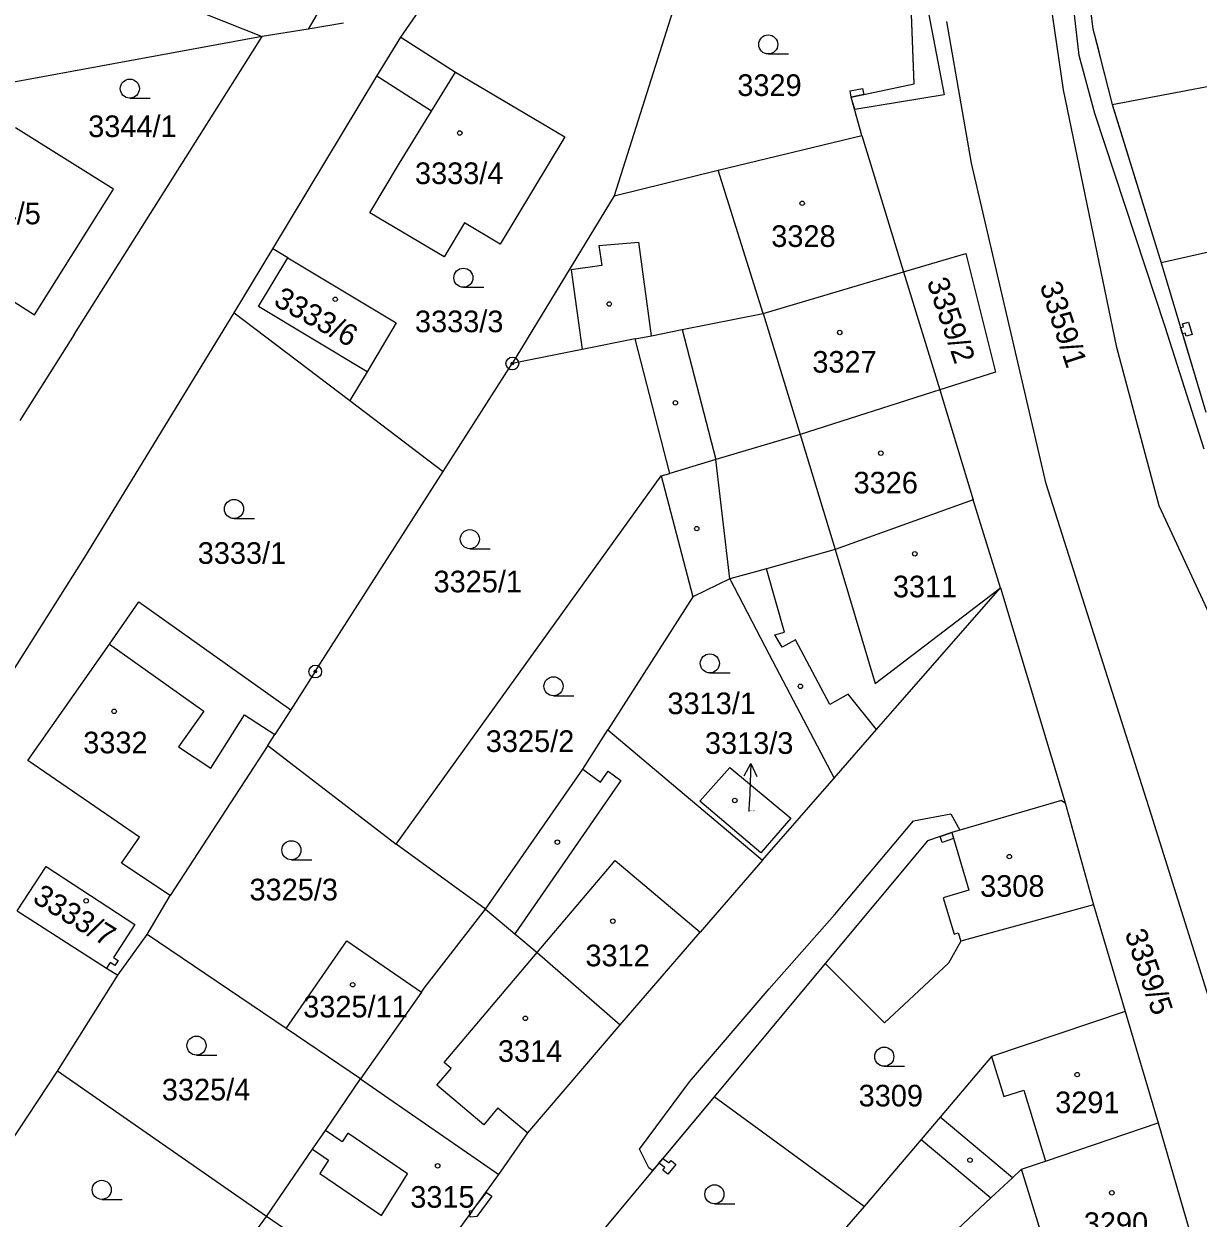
# Model space of a CAD drawing. Extents: x -755819 to -753140, y -1169796 to -1166000.
# Drawn here: x -754328.4 to -754236.1, y -1168813.6 to -1168719.7 of the extents above; entities that cross this region are included whole.
import ezdxf

# ---------------------------------------------------------------- set-up
doc = ezdxf.new("R2010")
doc.units = 0
for name, color, linetype in [('Vrstva 1', 7, 'Continuous'), ('Vrstva 16', 7, 'Continuous'), ('Vrstva 18', 7, 'Continuous'), ('Vrstva 19', 7, 'Continuous'), ('Vrstva 24', 7, 'Continuous'), ('Vrstva 25', 7, 'Continuous'), ('Vrstva 27', 7, 'Continuous'), ('Vrstva 4', 7, 'Continuous'), ('Vrstva 6', 7, 'Continuous')]:
    doc.layers.add(name, color=color, linetype=linetype)

msp = doc.modelspace()

# ---------------------------------------------------------------- linework, layer by layer
at = {"layer": 'Vrstva 1'}
for p, q in [((-754245.78, -1168709.39), (-754244.32, -1168720.12)), ((-754258.37, -1168724.44), (-754258.78, -1168714.45)), ((-754322.94, -1168715.43), (-754309.63, -1168720.72)), ((-754277.2, -1168718.2), (-754281.96, -1168733.24)), ((-754246.64, -1168724.92), (-754247.67, -1168717.93)), ((-754298.74, -1168720.79), (-754297.31, -1168718.73)), ((-754306.03, -1168720.14), (-754309.63, -1168720.72)), ((-754303.25, -1168719.69), (-754306.03, -1168720.14)), ((-754253.86, -1168730.68), (-754255.82, -1168719.56)), ((-754244.32, -1168720.12), (-754242.81, -1168726.06)), ((-754309.63, -1168720.72), (-754336.39, -1168725.63)), ((-754324.41, -1168744.13), (-754309.63, -1168720.72)), ((-754300.63, -1168723.85), (-754298.74, -1168720.79)), ((-754298.74, -1168720.79), (-754294.45, -1168723.53)), ((-754242.81, -1168726.06), (-754217.79, -1168721.36)), ((-754308.81, -1168737.4), (-754300.63, -1168723.85)), ((-754296.32, -1168726.58), (-754300.63, -1168723.85)), ((-754294.45, -1168723.53), (-754285.83, -1168728.61)), ((-754263.32, -1168725.49), (-754258.37, -1168724.44)), ((-754262.49, -1168728.51), (-754263.32, -1168725.49)), ((-754242.44, -1168745.17), (-754246.64, -1168724.92)), ((-754298.84, -1168730.69), (-754296.32, -1168726.58)), ((-754242.81, -1168726.06), (-754238.95, -1168738.5)), ((-754321.32, -1168732.72), (-754329.03, -1168727.89)), ((-754285.83, -1168728.61), (-754290.93, -1168737.03)), ((-754273.78, -1168731.23), (-754262.49, -1168728.51)), ((-754262.49, -1168728.51), (-754259.22, -1168739.22)), ((-754301.16, -1168734.58), (-754298.84, -1168730.69)), ((-754281.96, -1168733.24), (-754273.78, -1168731.23)), ((-754247.99, -1168755.87), (-754253.86, -1168730.68)), ((-754327.53, -1168742.59), (-754321.32, -1168732.72)), ((-754281.96, -1168733.24), (-754289.97, -1168746.42)), ((-754214.2, -1168732.9), (-754238.95, -1168738.5)), ((-754339.33, -1168735.15), (-754327.53, -1168742.59)), ((-754295.34, -1168738.05), (-754301.16, -1168734.58)), ((-754293.74, -1168735.36), (-754295.34, -1168738.05)), ((-754290.93, -1168737.03), (-754293.74, -1168735.36)), ((-754311.85, -1168742.43), (-754308.81, -1168737.4)), ((-754307.63, -1168738.11), (-754308.81, -1168737.4)), ((-754307.63, -1168738.11), (-754299.09, -1168743.23)), ((-754238.95, -1168738.5), (-754235.44, -1168750.25)), ((-754270.25, -1168742.49), (-754259.22, -1168739.22)), ((-754259.22, -1168739.22), (-754256.37, -1168748.5)), ((-754323.59, -1168761.64), (-754311.85, -1168742.43)), ((-754311.85, -1168742.43), (-754302.74, -1168749.33)), ((-754276.63, -1168743.76), (-754270.25, -1168742.49)), ((-754299.09, -1168743.23), (-754301.39, -1168747.07)), ((-754324.41, -1168744.13), (-754328.68, -1168750.89)), ((-754280.31, -1168744.49), (-754284.47, -1168745.32)), ((-754280.31, -1168744.49), (-754279.03, -1168744.24)), ((-754277.59, -1168755.05), (-754280.31, -1168744.49)), ((-754279.03, -1168744.24), (-754276.63, -1168743.76)), ((-754284.47, -1168745.32), (-754289.97, -1168746.42)), ((-754239.11, -1168757.6), (-754242.44, -1168745.17)), ((-754295.4, -1168754.9), (-754289.97, -1168746.42)), ((-754301.39, -1168747.07), (-754302.74, -1168749.33)), ((-754256.37, -1168748.5), (-754267.35, -1168751.99)), ((-754256.37, -1168748.5), (-754253.75, -1168757.13)), ((-754302.74, -1168749.33), (-754295.4, -1168754.9)), ((-754267.35, -1168751.99), (-754273.97, -1168753.97)), ((-754273.97, -1168753.97), (-754277.59, -1168755.05)), ((-754305.46, -1168770.62), (-754295.4, -1168754.9)), ((-754299.1, -1168784.19), (-754278.27, -1168755.25)), ((-754278.27, -1168755.25), (-754277.59, -1168755.05)), ((-754278.27, -1168755.25), (-754275.78, -1168764.74)), ((-754239.75, -1168781.83), (-754247.99, -1168755.87)), ((-754253.75, -1168757.13), (-754264.59, -1168761.04)), ((-754251.6, -1168764.05), (-754253.75, -1168757.13)), ((-754228.78, -1168779.93), (-754239.11, -1168757.6)), ((-754264.59, -1168761.04), (-754269.99, -1168762.54)), ((-754337.63, -1168783.84), (-754323.59, -1168761.64)), ((-754272.88, -1168763.35), (-754275.78, -1168764.74)), ((-754269.99, -1168762.54), (-754272.88, -1168763.35)), ((-754272.88, -1168763.35), (-754269.77, -1168769.28)), ((-754259.88, -1168773.49), (-754251.6, -1168764.05)), ((-754251.6, -1168764.05), (-754246.52, -1168780.93)), ((-754321.65, -1168768.47), (-754319.32, -1168765.15)), ((-754319.32, -1168765.15), (-754307.39, -1168773.63)), ((-754275.78, -1168764.74), (-754282.45, -1168775.19)), ((-754328.06, -1168777.6), (-754321.65, -1168768.47)), ((-754269.77, -1168769.28), (-754264.68, -1168779)), ((-754305.46, -1168770.62), (-754307.39, -1168773.63)), ((-754307.39, -1168773.63), (-754308.64, -1168775.58)), ((-754261.34, -1168775.17), (-754259.88, -1168773.49)), ((-754284.43, -1168778.29), (-754282.45, -1168775.19)), ((-754282.45, -1168775.19), (-754270.29, -1168785.45)), ((-754264.68, -1168779), (-754261.34, -1168775.17)), ((-754309.18, -1168776.42), (-754316.86, -1168788.21)), ((-754309.18, -1168776.42), (-754308.64, -1168775.58)), ((-754309.18, -1168776.42), (-754299.1, -1168784.19)), ((-754319.29, -1168783.64), (-754328.06, -1168777.6)), ((-754292.07, -1168789.3), (-754284.43, -1168778.29)), ((-754275.24, -1168780.81), (-754272.88, -1168778.16)), ((-754272.88, -1168778.16), (-754268.08, -1168782.14)), ((-754270.29, -1168785.45), (-754264.68, -1168779)), ((-754270.43, -1168784.86), (-754275.24, -1168780.81)), ((-754246.8, -1168780.75), (-754255.43, -1168783.27)), ((-754246.8, -1168780.75), (-754246.52, -1168780.93)), ((-754246.52, -1168780.93), (-754244.27, -1168788.94)), ((-754232.89, -1168803.7), (-754239.75, -1168781.83)), ((-754268.08, -1168782.14), (-754270.43, -1168784.86)), ((-754320.69, -1168785.67), (-754319.29, -1168783.64)), ((-754257.33, -1168783.91), (-754265.37, -1168793.55)), ((-754255.43, -1168783.27), (-754257.33, -1168783.91)), ((-754292.07, -1168789.3), (-754299.1, -1168784.19)), ((-754316.86, -1168788.21), (-754320.69, -1168785.67)), ((-754270.29, -1168785.45), (-754275.2, -1168791.09)), ((-754328.89, -1168789.43), (-754326.63, -1168785.94)), ((-754326.63, -1168785.94), (-754319.64, -1168790.49)), ((-754318.68, -1168791.28), (-754316.86, -1168788.21)), ((-754328.89, -1168789.43), (-754321.87, -1168793.92)), ((-754296.89, -1168795.51), (-754292.07, -1168789.3)), ((-754292.07, -1168789.3), (-754289.77, -1168791.23)), ((-754244.27, -1168788.94), (-754253.49, -1168791.47)), ((-754244.27, -1168788.94), (-754241.78, -1168797.32)), ((-754319.64, -1168790.49), (-754321.33, -1168793.09)), ((-754320.99, -1168794.48), (-754318.68, -1168791.28)), ((-754307.75, -1168798.68), (-754318.68, -1168791.28)), ((-754289.77, -1168791.23), (-754288.02, -1168792.69)), ((-754281.5, -1168798.37), (-754275.2, -1168791.09)), ((-754253.49, -1168791.47), (-754254.71, -1168791.8)), ((-754307.75, -1168798.68), (-754302.97, -1168791.77)), ((-754302.97, -1168791.77), (-754297.1, -1168795.82)), ((-754254.71, -1168791.8), (-754255.67, -1168793.54)), ((-754321.33, -1168793.09), (-754320.96, -1168793.33)), ((-754320.96, -1168793.33), (-754321.21, -1168793.71)), ((-754288.02, -1168792.69), (-754281.5, -1168798.37)), ((-754321.58, -1168793.48), (-754321.87, -1168793.92)), ((-754321.87, -1168793.92), (-754320.99, -1168794.48)), ((-754321.21, -1168793.71), (-754321.58, -1168793.48)), ((-754265.37, -1168793.55), (-754274.11, -1168804.04)), ((-754265.37, -1168793.55), (-754260.7, -1168798.22)), ((-754260.7, -1168798.22), (-754255.67, -1168793.54)), ((-754325.72, -1168802.01), (-754320.99, -1168794.48)), ((-754297.1, -1168795.82), (-754301.9, -1168802.63)), ((-754297.1, -1168795.82), (-754296.89, -1168795.51)), ((-754241.78, -1168797.32), (-754252.29, -1168800.87)), ((-754241.78, -1168797.32), (-754239.19, -1168806.09)), ((-754301.9, -1168802.63), (-754307.75, -1168798.68)), ((-754288.76, -1168806.86), (-754281.5, -1168798.37)), ((-754252.29, -1168800.87), (-754256.34, -1168805.64)), ((-754333.42, -1168813.63), (-754325.72, -1168802.01)), ((-754309.29, -1168813.43), (-754325.72, -1168802.01)), ((-754304.67, -1168806.68), (-754301.9, -1168802.63)), ((-754301.9, -1168802.63), (-754299.68, -1168804.17)), ((-754299.68, -1168804.17), (-754291.03, -1168810.14)), ((-754274.11, -1168804.04), (-754283.55, -1168815.37)), ((-754262.3, -1168812.64), (-754274.11, -1168804.04)), ((-754256.34, -1168805.64), (-754257.83, -1168807.39)), ((-754248.05, -1168809.08), (-754239.19, -1168806.09)), ((-754239.19, -1168806.09), (-754236.55, -1168815.19)), ((-754305.68, -1168808.16), (-754304.67, -1168806.68)), ((-754291.03, -1168810.14), (-754288.76, -1168806.86)), ((-754257.83, -1168807.39), (-754262.3, -1168812.64)), ((-754257.83, -1168807.39), (-754252.35, -1168811.98)), ((-754309.29, -1168813.43), (-754305.68, -1168808.16)), ((-754249.95, -1168809.72), (-754248.05, -1168809.08)), ((-754298.71, -1168820.68), (-754291.03, -1168810.14)), ((-754250.66, -1168810.39), (-754249.95, -1168809.72)), ((-754252.35, -1168811.98), (-754250.66, -1168810.39)), ((-754252.35, -1168811.98), (-754256.41, -1168815.77)), ((-754262.3, -1168812.64), (-754271.82, -1168823.57)), ((-754318.24, -1168825.72), (-754309.29, -1168813.43)), ((-754305.66, -1168815.92), (-754309.29, -1168813.43))]:
    msp.add_line(p, q, dxfattribs=at)
at = {"layer": 'Vrstva 16'}
for p in [(-754271.214, -1168777.842), (-754271.34, -1168781.61)]:
    msp.add_line(p, (-754271.32, -1168780.84), dxfattribs=at)
msp.add_lwpolyline([(-754271.749, -1168778.824), (-754271.214, -1168777.842), (-754270.75, -1168778.859)], dxfattribs=at)
at = {"layer": 'Vrstva 24'}
for centre, radius in [((-754289.97, -1168746.42), 0.5), ((-754289.97, -1168746.42), 0.1), ((-754305.46, -1168770.62), 0.5), ((-754305.46, -1168770.62), 0.1)]:
    msp.add_circle(centre, radius, dxfattribs=at)
at = {"layer": 'Vrstva 25'}
for p, q in [((-754269.85, -1168722.1), (-754268.25, -1168722.1)), ((-754320.04, -1168725.57), (-754318.44, -1168725.57)), ((-754293.82, -1168740.43), (-754292.22, -1168740.43)), ((-754311.85, -1168758.6), (-754310.25, -1168758.6)), ((-754293.31, -1168760.97), (-754291.71, -1168760.97)), ((-754274.44, -1168770.73), (-754272.84, -1168770.73)), ((-754286.73, -1168772.53), (-754285.13, -1168772.53)), ((-754307.34, -1168785.41), (-754305.74, -1168785.41)), ((-754314.8, -1168800.76), (-754313.2, -1168800.76)), ((-754260.73, -1168801.63), (-754259.13, -1168801.63)), ((-754322.25, -1168812.09), (-754320.65, -1168812.09)), ((-754274.08, -1168812.44), (-754272.48, -1168812.44))]:
    msp.add_line(p, q, dxfattribs=at)
for centre, radius in [((-754269.85, -1168721.35), 0.75), ((-754320.04, -1168724.82), 0.75), ((-754294.1, -1168728.31), 0.175), ((-754267.18, -1168733.83), 0.175), ((-754293.82, -1168739.68), 0.75), ((-754303.89, -1168741.37), 0.175), ((-754282.35, -1168741.74), 0.175), ((-754264.23, -1168743.98), 0.175), ((-754277.15, -1168749.51), 0.175), ((-754261, -1168753.46), 0.175), ((-754311.85, -1168757.85), 0.75), ((-754293.31, -1168760.22), 0.75), ((-754275.47, -1168759.39), 0.175), ((-754258.33, -1168761.37), 0.175), ((-754274.44, -1168769.98), 0.75), ((-754286.73, -1168771.78), 0.75), ((-754267.32, -1168771.78), 0.175), ((-754321.27, -1168773.75), 0.175), ((-754272.48, -1168780.75), 0.175), ((-754307.34, -1168784.66), 0.75), ((-754286.43, -1168784.03), 0.175), ((-754250.9, -1168785.16), 0.175), ((-754323.47, -1168788.64), 0.175), ((-754282.07, -1168790.23), 0.175), ((-754302.52, -1168795.23), 0.175), ((-754288.95, -1168797.87), 0.175), ((-754314.8, -1168800.01), 0.75), ((-754260.73, -1168800.88), 0.75), ((-754245.56, -1168802.29), 0.175), ((-754295.84, -1168809.46), 0.175), ((-754253.99, -1168809.01), 0.175), ((-754322.25, -1168811.34), 0.75), ((-754274.08, -1168811.69), 0.75), ((-754242.84, -1168811.58), 0.175)]:
    msp.add_circle(centre, radius, dxfattribs=at)
at = {"layer": 'Vrstva 27'}
for p, q in [((-754245.41, -1168722.21), (-754247.13, -1168707.16)), ((-754245.78, -1168709.39), (-754244.32, -1168720.12)), ((-754257.95, -1168715.2), (-754256.01, -1168725.3)), ((-754258.37, -1168724.44), (-754258.62, -1168718.29)), ((-754244.32, -1168720.12), (-754243.92, -1168721.69)), ((-754243.92, -1168721.69), (-754243.8, -1168722.17)), ((-754244.17, -1168726.77), (-754245.41, -1168722.21)), ((-754243.8, -1168722.17), (-754242.81, -1168726.06)), ((-754263.42, -1168725), (-754262.44, -1168724.8)), ((-754262.44, -1168724.8), (-754262.34, -1168725.28)), ((-754262.34, -1168725.28), (-754258.37, -1168724.44)), ((-754263.32, -1168725.49), (-754263.42, -1168725)), ((-754263.32, -1168725.49), (-754262.34, -1168725.28)), ((-754262.34, -1168725.28), (-754263.32, -1168725.49)), ((-754263.05, -1168726.46), (-754263.32, -1168725.49)), ((-754256.01, -1168725.3), (-754263.05, -1168726.46)), ((-754238.64, -1168743.53), (-754244.17, -1168726.77)), ((-754242.81, -1168726.06), (-754242.5, -1168727.07)), ((-754242.5, -1168727.07), (-754238.95, -1168738.5)), ((-754238.95, -1168738.5), (-754237.43, -1168743.6)), ((-754235.59, -1168753.14), (-754238.64, -1168743.53)), ((-754237.43, -1168743.6), (-754237.2, -1168743.55)), ((-754237.28, -1168744.08), (-754237.43, -1168743.6)), ((-754237.43, -1168743.6), (-754237.28, -1168744.08)), ((-754237.28, -1168743.31), (-754236.8, -1168743.17)), ((-754237.2, -1168743.55), (-754237.28, -1168743.31)), ((-754236.8, -1168743.17), (-754236.52, -1168744.13)), ((-754237.07, -1168744.03), (-754237.28, -1168744.08)), ((-754237.28, -1168744.08), (-754235.44, -1168750.25)), ((-754237, -1168744.27), (-754237.07, -1168744.03)), ((-754236.52, -1168744.13), (-754237, -1168744.27)), ((-754258.42, -1168782.34), (-754255.5, -1168781.81)), ((-754255.5, -1168781.81), (-754254.8, -1168783.09)), ((-754264.64, -1168789.74), (-754258.42, -1168782.34)), ((-754257.33, -1168783.91), (-754265.37, -1168793.55)), ((-754256.34, -1168783.58), (-754257.33, -1168783.91)), ((-754255.43, -1168783.27), (-754256.34, -1168783.58)), ((-754256.34, -1168783.58), (-754255.43, -1168783.27)), ((-754256.17, -1168784.06), (-754256.34, -1168783.58)), ((-754255.29, -1168783.74), (-754256.17, -1168784.06)), ((-754254.8, -1168783.09), (-754255.43, -1168783.27)), ((-754255.43, -1168783.27), (-754255.29, -1168783.74)), ((-754269.79, -1168795.56), (-754264.64, -1168789.74)), ((-754265.37, -1168793.55), (-754274.11, -1168804.04)), ((-754276.04, -1168802.86), (-754269.79, -1168795.56)), ((-754279.97, -1168808.15), (-754276.04, -1168802.86)), ((-754274.11, -1168804.04), (-754278.13, -1168808.87)), ((-754279.23, -1168809.62), (-754279.97, -1168808.15)), ((-754278.46, -1168809.26), (-754278.94, -1168809.83)), ((-754278.13, -1168808.87), (-754278.46, -1168809.26)), ((-754278.46, -1168809.26), (-754278.13, -1168808.87)), ((-754277.97, -1168809.6), (-754278.46, -1168809.26)), ((-754278.13, -1168808.87), (-754277.65, -1168809.22)), ((-754277.65, -1168809.22), (-754277.49, -1168809.03)), ((-754277.49, -1168809.03), (-754277.11, -1168809.35)), ((-754278.94, -1168809.83), (-754279.23, -1168809.62)), ((-754278.13, -1168809.79), (-754277.97, -1168809.6)), ((-754277.75, -1168810.11), (-754278.13, -1168809.79)), ((-754277.11, -1168809.35), (-754277.75, -1168810.11)), ((-754293.09, -1168812.97), (-754291.99, -1168811.55)), ((-754291.59, -1168811.85), (-754292.77, -1168813.43)), ((-754291.99, -1168811.55), (-754291.59, -1168811.85)), ((-754293.34, -1168813), (-754293.09, -1168812.97)), ((-754293.31, -1168813.27), (-754293.34, -1168813)), ((-754293.09, -1168812.97), (-754293.31, -1168813.27)), ((-754293.31, -1168813.27), (-754293.09, -1168812.97)), ((-754293.28, -1168813.5), (-754293.31, -1168813.27)), ((-754292.77, -1168813.43), (-754293.28, -1168813.5))]:
    msp.add_line(p, q, dxfattribs=at)
at = {"layer": 'Vrstva 4'}
for p, q in [((-754305.06, -1168718.49), (-754306.03, -1168720.14)), ((-754296.32, -1168726.58), (-754294.45, -1168723.53)), ((-754270.25, -1168742.49), (-754273.78, -1168731.23)), ((-754283.16, -1168737.15), (-754280.03, -1168736.88)), ((-754279.03, -1168744.24), (-754280.03, -1168736.88)), ((-754283.16, -1168737.15), (-754282.94, -1168738.72)), ((-754309.92, -1168741.93), (-754307.63, -1168738.11)), ((-754282.94, -1168738.72), (-754285.35, -1168739.05)), ((-754285.35, -1168739.05), (-754284.47, -1168745.32)), ((-754301.39, -1168747.07), (-754309.92, -1168741.93)), ((-754270.25, -1168742.49), (-754267.35, -1168751.99)), ((-754276.63, -1168743.76), (-754273.97, -1168753.97)), ((-754267.35, -1168751.99), (-754264.59, -1168761.04)), ((-754272.88, -1168763.35), (-754273.97, -1168753.97)), ((-754264.59, -1168761.04), (-754261.44, -1168771.56)), ((-754268.58, -1168767.52), (-754269.99, -1168762.54)), ((-754261.44, -1168771.56), (-754251.6, -1168764.05)), ((-754269.32, -1168767.73), (-754268.58, -1168767.52)), ((-754268.75, -1168768.71), (-754269.32, -1168767.73)), ((-754321.65, -1168768.47), (-754314.23, -1168773.73)), ((-754267.72, -1168768.13), (-754268.75, -1168768.71)), ((-754265.01, -1168773.21), (-754267.72, -1168768.13)), ((-754263.56, -1168772.4), (-754265.01, -1168773.21)), ((-754261.34, -1168775.17), (-754263.56, -1168772.4)), ((-754314.23, -1168773.73), (-754316.22, -1168776.53)), ((-754313.66, -1168778.21), (-754311.02, -1168774.03)), ((-754311.02, -1168774.03), (-754308.64, -1168775.58)), ((-754316.22, -1168776.53), (-754313.66, -1168778.21)), ((-754284.43, -1168778.29), (-754283.04, -1168779.3)), ((-754281.45, -1168779.17), (-754289.72, -1168791.15)), ((-754283.04, -1168779.3), (-754282.43, -1168778.46)), ((-754282.43, -1168778.46), (-754281.45, -1168779.17)), ((-754255.43, -1168783.27), (-754254.07, -1168787.8)), ((-754288.02, -1168792.69), (-754281.89, -1168785.47)), ((-754281.89, -1168785.47), (-754275.2, -1168791.09)), ((-754254.07, -1168787.8), (-754256.09, -1168788.4)), ((-754256.09, -1168788.4), (-754255.24, -1168791.26)), ((-754289.72, -1168791.15), (-754289.77, -1168791.23)), ((-754255.24, -1168791.26), (-754254.91, -1168791.16)), ((-754254.91, -1168791.16), (-754254.71, -1168791.8)), ((-754295.34, -1168801.35), (-754288.02, -1168792.69)), ((-754252.29, -1168800.87), (-754251.34, -1168804)), ((-754295.9, -1168803.13), (-754294.79, -1168801.81)), ((-754294.79, -1168801.81), (-754295.34, -1168801.35)), ((-754292.21, -1168806.23), (-754295.9, -1168803.13)), ((-754251.34, -1168804), (-754249.75, -1168803.52)), ((-754249.75, -1168803.52), (-754248.05, -1168809.08)), ((-754291.1, -1168804.9), (-754292.21, -1168806.23)), ((-754291.1, -1168804.9), (-754288.76, -1168806.86)), ((-754250.66, -1168810.39), (-754256.34, -1168805.64)), ((-754303.36, -1168807.58), (-754304.67, -1168806.68)), ((-754302.89, -1168806.88), (-754303.36, -1168807.58)), ((-754298.2, -1168810.09), (-754302.89, -1168806.88)), ((-754305.68, -1168808.16), (-754304.41, -1168809.02)), ((-754304.41, -1168809.02), (-754305.11, -1168810.05)), ((-754305.11, -1168810.05), (-754300.26, -1168813.37)), ((-754300.26, -1168813.37), (-754298.2, -1168810.09)), ((-754247.09, -1168818.92), (-754249.95, -1168809.72))]:
    msp.add_line(p, q, dxfattribs=at)
at = {"layer": 'Vrstva 6'}
for p, q in [((-754259.22, -1168739.22), (-754254.33, -1168737.77)), ((-754254.33, -1168737.77), (-754251.98, -1168747.1)), ((-754251.98, -1168747.1), (-754256.37, -1168748.5))]:
    msp.add_line(p, q, dxfattribs=at)

# ---------------------------------------------------------------- texts
at = {"layer": 'Vrstva 16'}
msp.add_text('3313/3', height=1.7, dxfattribs=at).set_placement((-754274.828, -1168777.09))
at = {"layer": 'Vrstva 18'}
for s, p in [('3329', (-754272.283, -1168725.4)), ('3344/1', (-754323.313, -1168728.63)), ('3333/3', (-754297.623, -1168743.96)), ('3333/1', (-754314.703, -1168762.16)), ('3325/1', (-754296.163, -1168764.4)), ('3313/1', (-754277.774, -1168773.97)), ('3325/2', (-754292.053, -1168776.94)), ('3325/3', (-754310.633, -1168788.6)), ('3325/4', (-754317.523, -1168804.32)), ('3309', (-754262.743, -1168804.79))]:
    msp.add_text(s, height=1.7, dxfattribs=at).set_placement(p)
for s, rotation, p in [('3359/2', 288.88532, (-754257.403, -1168739.985)), ('3359/1', 288.02588, (-754248.521, -1168740.278)), ('3359/5', 288.88532, (-754241.843, -1168791.175))]:
    msp.add_text(s, height=1.7, rotation=rotation, dxfattribs=at).set_placement(p)
at = {"layer": 'Vrstva 19'}
for s, height, p in [('3333/4', 1.7, (-754297.623, -1168732.32)), ('3344/5', 1.7, (-754333.992, -1168735.48)), ('3328', 1.7, (-754269.613, -1168737.26)), ('3327', 1.7, (-754266.383, -1168747.14)), ('3326', 1.7, (-754263.143, -1168756.63)), ('3311', 1.7, (-754260.053, -1168764.79)), ('3332', 1.7, (-754323.703, -1168777.05)), ('3313/3', 0.1, (-754271.326, -1168781.61)), ('3308', 1.7, (-754253.193, -1168788.32)), ('3312', 1.7, (-754284.223, -1168793.78)), ('3325/11', 1.7, (-754306.411, -1168797.8)), ('3314', 1.7, (-754291.103, -1168801.29)), ('3291', 1.7, (-754247.293, -1168805.32)), ('3315', 1.7, (-754297.993, -1168812.75)), ('3290', 1.7, (-754245.043, -1168814.81))]:
    msp.add_text(s, height=height, dxfattribs=at).set_placement(p)
for s, rotation, p in [('3333/6', 330.94042, (-754308.828, -1168741.794)), ('3333/7', 328.4767, (-754327.778, -1168788.684))]:
    msp.add_text(s, height=1.7, rotation=rotation, dxfattribs=at).set_placement(p)

doc.saveas('drawing.dxf')
